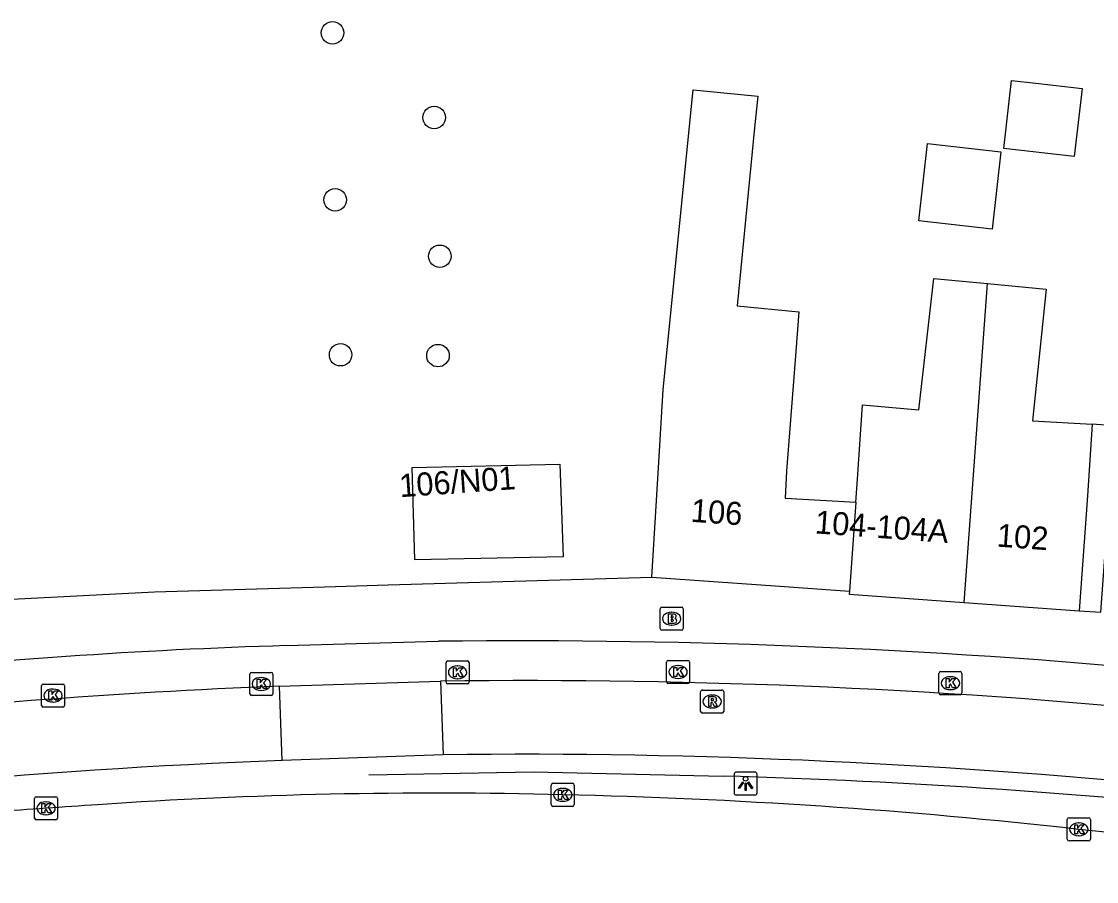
# Model space of a CAD drawing. Extents: x 160026 to 161302, y 384757 to 385701.
# Drawn here: x 160994.23 to 161040.89, y 384878.86 to 384916.18 of the extents above; entities that cross this region are included whole.
import ezdxf

# ---------------------------------------------------------------- set-up
doc = ezdxf.new("R2010")
doc.units = 0
for name, color, linetype in [('IMGEO_Boom', 7, 'Continuous'), ('IMGEO_Brandkraan', 7, 'Continuous'), ('IMGEO_Hek', 7, 'Continuous'), ('IMGEO_Kolk', 7, 'Continuous'), ('IMGEO_Lichtpunt', 7, 'Continuous'), ('IMGEO_Muur', 7, 'Continuous'), ('IMGEO_Pand', 7, 'Continuous'), ('IMGEO_Pand_nummerreeks', 7, 'Continuous'), ('IMGEO_Pand_overbouw', 7, 'Continuous'), ('IMGEO_Rijbaan_lokaal_gesloten', 7, 'Continuous'), ('IMGEO_Rijbaan_regionaal_gesloten', 7, 'Continuous'), ('IMGEO_Rioolput', 7, 'Continuous'), ('IMGEO_Voetpad_open', 7, 'Continuous')]:
    doc.layers.add(name, color=color, linetype=linetype)

msp = doc.modelspace()

# ---------------------------------------------------------------- linework, layer by layer
at = {"layer": 'IMGEO_Boom'}
for centre in [(161007.727, 384915.689), (161012.138, 384912.013), (161007.844, 384908.44), (161012.386, 384905.99), (161008.078, 384901.718), (161012.305, 384901.679)]:
    msp.add_circle(centre, 0.489, dxfattribs=at)
at = {"layer": 'IMGEO_Brandkraan'}
for p, q in [((161022.023, 384890.763), (161022.875, 384890.763)), ((161021.948, 384889.837), (161021.948, 384890.689)), ((161022.436, 384890.543), (161022.461, 384890.543)), ((161022.949, 384890.689), (161022.949, 384889.837)), ((161022.459, 384889.983), (161022.434, 384889.983)), ((161022.875, 384889.763), (161022.023, 384889.763))]:
    msp.add_line(p, q, dxfattribs=at)
for points in [[(161022.023, 384890.763), (161022.875, 384890.763)], [(161021.948, 384889.837), (161021.948, 384890.689)], [(161022.296, 384890.463), (161022.296, 384890.063), (161022.509, 384890.063)], [(161022.527, 384890.463), (161022.296, 384890.463)], [(161022.475, 384890.382), (161022.421, 384890.382), (161022.421, 384890.306)], [(161022.421, 384890.306), (161022.474, 384890.306)], [(161022.949, 384890.689), (161022.949, 384889.837)], [(161022.483, 384890.23), (161022.421, 384890.23), (161022.421, 384890.149)], [(161022.421, 384890.149), (161022.483, 384890.149)], [(161022.875, 384889.763), (161022.023, 384889.763)]]:
    msp.add_lwpolyline(points, dxfattribs=at)
for centre, radius, start, end in [((161022.025, 384890.687), 0.0765, 91.552, 178.448), ((161022.025, 384890.687), 0.0765, 91.552, 178.448), ((161022.873, 384890.687), 0.0765, 1.552, 88.448), ((161022.873, 384890.687), 0.0765, 1.552, 88.448), ((161022.476, 384890.344), 0.0379, 267.8285, 90.9355), ((161022.531, 384890.318), 0.145, 59.4692, 91.5367), ((161022.556, 384890.365), 0.0922, 285.5137, 58.1501), ((161022.561, 384890.173), 0.105, 301.3115, 78.989), ((161022.025, 384889.839), 0.0765, 181.552, 268.448), ((161022.025, 384889.839), 0.0765, 181.552, 268.448), ((161022.484, 384890.189), 0.0404, 269.8759, 90.5077), ((161022.515, 384890.314), 0.251, 268.6676, 293.5347), ((161022.873, 384889.839), 0.0765, 271.552, 358.448), ((161022.873, 384889.839), 0.0765, 271.552, 358.448)]:
    msp.add_arc(centre, radius, start, end, dxfattribs=at)
for centre, major_axis, ratio, start_param, end_param in [((161022.435, 384890.263), (-0.387, 0.002), 0.722429, 4.712389, 7.853982), ((161022.46, 384890.263), (-0.39, 0.002), 0.717154, 1.570796, 4.712389)]:
    msp.add_ellipse(centre, major_axis=major_axis, ratio=ratio, start_param=start_param, end_param=end_param, dxfattribs=at)
at = {"layer": 'IMGEO_Hek'}
msp.add_lwpolyline([(161009.305, 384883.483), (161016.45, 384883.616), (161024.681, 384883.431)], dxfattribs=at)
msp.add_arc((161016.725, 384591.484), 292.055, 83.67921, 88.43903, dxfattribs=at)
at = {"layer": 'IMGEO_Kolk'}
for p, q in [((161012.73, 384888.434), (161013.582, 384888.434)), ((161022.3, 384888.451), (161023.152, 384888.451)), ((161004.212, 384887.932), (161005.064, 384887.932)), ((161012.655, 384887.508), (161012.655, 384888.36)), ((161013.143, 384888.214), (161013.168, 384888.214)), ((161013.656, 384888.36), (161013.656, 384887.508)), ((161022.225, 384887.525), (161022.225, 384888.377)), ((161022.713, 384888.231), (161022.738, 384888.231)), ((161023.226, 384888.377), (161023.226, 384887.525)), ((161034.122, 384887.965), (161034.974, 384887.965)), ((161004.137, 384887.006), (161004.137, 384887.858)), ((161004.625, 384887.712), (161004.65, 384887.712)), ((161005.138, 384887.858), (161005.138, 384887.006)), ((161013.166, 384887.654), (161013.141, 384887.654)), ((161022.736, 384887.671), (161022.711, 384887.671)), ((161034.047, 384887.039), (161034.047, 384887.891)), ((161034.535, 384887.745), (161034.56, 384887.745)), ((161035.048, 384887.891), (161035.048, 384887.039)), ((160995.095, 384886.501), (160995.095, 384887.353)), ((160995.17, 384887.427), (160996.022, 384887.427)), ((160995.583, 384887.207), (160995.608, 384887.207)), ((160996.096, 384887.353), (160996.096, 384886.501)), ((161004.648, 384887.152), (161004.623, 384887.152)), ((161013.582, 384887.434), (161012.73, 384887.434)), ((161023.152, 384887.451), (161022.3, 384887.451)), ((161034.558, 384887.185), (161034.533, 384887.185)), ((160995.606, 384886.647), (160995.581, 384886.647)), ((161005.064, 384886.932), (161004.212, 384886.932)), ((161034.974, 384886.965), (161034.122, 384886.965)), ((160996.022, 384886.427), (160995.17, 384886.427)), ((161017.22, 384882.193), (161017.22, 384883.045)), ((161017.295, 384883.119), (161018.147, 384883.119)), ((161017.708, 384882.899), (161017.733, 384882.899)), ((161018.221, 384883.045), (161018.221, 384882.193)), ((160994.793, 384881.61), (160994.793, 384882.462)), ((160994.868, 384882.536), (160995.72, 384882.536)), ((160995.794, 384882.462), (160995.794, 384881.61)), ((161017.731, 384882.339), (161017.706, 384882.339)), ((160995.281, 384882.316), (160995.306, 384882.316)), ((161018.147, 384882.119), (161017.295, 384882.119)), ((160995.72, 384881.536), (160994.868, 384881.536)), ((160995.304, 384881.756), (160995.279, 384881.756)), ((161039.62, 384880.695), (161039.62, 384881.547)), ((161039.695, 384881.621), (161040.547, 384881.621)), ((161040.108, 384881.401), (161040.133, 384881.401)), ((161040.621, 384881.547), (161040.621, 384880.695)), ((161040.547, 384880.621), (161039.695, 384880.621)), ((161040.131, 384880.841), (161040.106, 384880.841))]:
    msp.add_line(p, q, dxfattribs=at)
for points in [[(161012.73, 384888.434), (161013.582, 384888.434)], [(161022.3, 384888.451), (161023.152, 384888.451)], [(161004.212, 384887.932), (161005.064, 384887.932)], [(161012.655, 384887.508), (161012.655, 384888.36)], [(161012.976, 384888.134), (161013.099, 384888.134), (161013.099, 384887.983), (161013.229, 384888.134), (161013.393, 384888.134), (161013.247, 384887.983), (161013.4, 384887.734), (161013.248, 384887.734), (161013.163, 384887.898), (161013.099, 384887.831), (161013.099, 384887.734), (161012.976, 384887.734), (161012.976, 384888.134)], [(161013.656, 384888.36), (161013.656, 384887.508)], [(161022.225, 384887.525), (161022.225, 384888.377)], [(161022.546, 384888.151), (161022.669, 384888.151), (161022.669, 384888), (161022.799, 384888.151), (161022.963, 384888.151), (161022.817, 384888), (161022.97, 384887.751), (161022.818, 384887.751), (161022.733, 384887.915), (161022.669, 384887.848), (161022.669, 384887.751), (161022.546, 384887.751), (161022.546, 384888.151)], [(161023.226, 384888.377), (161023.226, 384887.525)], [(161034.122, 384887.965), (161034.974, 384887.965)], [(161004.137, 384887.006), (161004.137, 384887.858)], [(161004.458, 384887.632), (161004.581, 384887.632), (161004.581, 384887.481), (161004.711, 384887.632), (161004.875, 384887.632), (161004.729, 384887.481), (161004.882, 384887.232), (161004.73, 384887.232), (161004.645, 384887.396), (161004.581, 384887.329), (161004.581, 384887.232), (161004.458, 384887.232), (161004.458, 384887.632)], [(161005.138, 384887.858), (161005.138, 384887.006)], [(161034.047, 384887.039), (161034.047, 384887.891)], [(161034.368, 384887.665), (161034.491, 384887.665), (161034.491, 384887.514), (161034.621, 384887.665), (161034.785, 384887.665), (161034.639, 384887.514), (161034.792, 384887.265), (161034.64, 384887.265), (161034.555, 384887.429), (161034.491, 384887.362), (161034.491, 384887.265), (161034.368, 384887.265), (161034.368, 384887.665)], [(161035.048, 384887.891), (161035.048, 384887.039)], [(160995.095, 384886.501), (160995.095, 384887.353)], [(160995.17, 384887.427), (160996.022, 384887.427)], [(160995.416, 384887.127), (160995.539, 384887.127), (160995.539, 384886.976), (160995.669, 384887.127), (160995.833, 384887.127), (160995.687, 384886.976), (160995.84, 384886.727), (160995.688, 384886.727), (160995.603, 384886.891), (160995.539, 384886.824), (160995.539, 384886.727), (160995.416, 384886.727), (160995.416, 384887.127)], [(160996.096, 384887.353), (160996.096, 384886.501)], [(161013.582, 384887.434), (161012.73, 384887.434)], [(161023.152, 384887.451), (161022.3, 384887.451)], [(161005.064, 384886.932), (161004.212, 384886.932)], [(161034.974, 384886.965), (161034.122, 384886.965)], [(160996.022, 384886.427), (160995.17, 384886.427)], [(161017.22, 384882.193), (161017.22, 384883.045)], [(161017.295, 384883.119), (161018.147, 384883.119)], [(161017.541, 384882.819), (161017.664, 384882.819), (161017.664, 384882.668), (161017.794, 384882.819), (161017.958, 384882.819), (161017.812, 384882.668), (161017.965, 384882.419), (161017.813, 384882.419), (161017.728, 384882.583), (161017.664, 384882.516), (161017.664, 384882.419), (161017.541, 384882.419), (161017.541, 384882.819)], [(161018.221, 384883.045), (161018.221, 384882.193)], [(160994.793, 384881.61), (160994.793, 384882.462)], [(160994.868, 384882.536), (160995.72, 384882.536)], [(160995.794, 384882.462), (160995.794, 384881.61)], [(160995.114, 384882.236), (160995.237, 384882.236), (160995.237, 384882.085), (160995.367, 384882.236), (160995.531, 384882.236), (160995.385, 384882.085), (160995.538, 384881.836), (160995.386, 384881.836), (160995.301, 384882), (160995.237, 384881.933), (160995.237, 384881.836), (160995.114, 384881.836), (160995.114, 384882.236)], [(161018.147, 384882.119), (161017.295, 384882.119)], [(160995.72, 384881.536), (160994.868, 384881.536)], [(161039.62, 384880.695), (161039.62, 384881.547)], [(161039.695, 384881.621), (161040.547, 384881.621)], [(161040.621, 384881.547), (161040.621, 384880.695)], [(161039.941, 384881.321), (161040.064, 384881.321), (161040.064, 384881.17), (161040.194, 384881.321), (161040.358, 384881.321), (161040.212, 384881.17), (161040.365, 384880.921), (161040.213, 384880.921), (161040.128, 384881.085), (161040.064, 384881.018), (161040.064, 384880.921), (161039.941, 384880.921), (161039.941, 384881.321)], [(161040.547, 384880.621), (161039.695, 384880.621)]]:
    msp.add_lwpolyline(points, dxfattribs=at)
for centre, start, end in [((161012.732, 384888.358), 91.552, 178.448), ((161012.732, 384888.358), 91.552, 178.448), ((161013.58, 384888.358), 1.552, 88.448), ((161013.58, 384888.358), 1.552, 88.448), ((161022.302, 384888.375), 91.552, 178.448), ((161022.302, 384888.375), 91.552, 178.448), ((161023.15, 384888.375), 1.552, 88.448), ((161023.15, 384888.375), 1.552, 88.448), ((161004.214, 384887.856), 91.552, 178.448), ((161004.214, 384887.856), 91.552, 178.448), ((161005.062, 384887.856), 1.552, 88.448), ((161005.062, 384887.856), 1.552, 88.448), ((161034.124, 384887.889), 91.552, 178.448), ((161034.124, 384887.889), 91.552, 178.448), ((161034.972, 384887.889), 1.552, 88.448), ((161034.972, 384887.889), 1.552, 88.448), ((161012.732, 384887.51), 181.552, 268.448), ((161012.732, 384887.51), 181.552, 268.448), ((161013.58, 384887.51), 271.552, 358.448), ((161013.58, 384887.51), 271.552, 358.448), ((161022.302, 384887.527), 181.552, 268.448), ((161022.302, 384887.527), 181.552, 268.448), ((161023.15, 384887.527), 271.552, 358.448), ((161023.15, 384887.527), 271.552, 358.448), ((160995.172, 384887.351), 91.552, 178.448), ((160995.172, 384887.351), 91.552, 178.448), ((160996.02, 384887.351), 1.552, 88.448), ((160996.02, 384887.351), 1.552, 88.448), ((161004.214, 384887.008), 181.552, 268.448), ((161004.214, 384887.008), 181.552, 268.448), ((161005.062, 384887.008), 271.552, 358.448), ((161005.062, 384887.008), 271.552, 358.448), ((161034.124, 384887.041), 181.552, 268.448), ((161034.124, 384887.041), 181.552, 268.448), ((161034.972, 384887.041), 271.552, 358.448), ((161034.972, 384887.041), 271.552, 358.448), ((160995.172, 384886.503), 181.552, 268.448), ((160995.172, 384886.503), 181.552, 268.448), ((160996.02, 384886.503), 271.552, 358.448), ((160996.02, 384886.503), 271.552, 358.448), ((161017.297, 384883.043), 91.552, 178.448), ((161017.297, 384883.043), 91.552, 178.448), ((161018.145, 384883.043), 1.552, 88.448), ((161018.145, 384883.043), 1.552, 88.448), ((160994.87, 384882.46), 91.552, 178.448), ((160994.87, 384882.46), 91.552, 178.448), ((160995.718, 384882.46), 1.552, 88.448), ((160995.718, 384882.46), 1.552, 88.448), ((161017.297, 384882.195), 181.552, 268.448), ((161017.297, 384882.195), 181.552, 268.448), ((161018.145, 384882.195), 271.552, 358.448), ((161018.145, 384882.195), 271.552, 358.448), ((160994.87, 384881.612), 181.552, 268.448), ((160994.87, 384881.612), 181.552, 268.448), ((160995.718, 384881.612), 271.552, 358.448), ((160995.718, 384881.612), 271.552, 358.448), ((161039.697, 384881.545), 91.552, 178.448), ((161039.697, 384881.545), 91.552, 178.448), ((161040.545, 384881.545), 1.552, 88.448), ((161040.545, 384881.545), 1.552, 88.448), ((161039.697, 384880.697), 181.552, 268.448), ((161039.697, 384880.697), 181.552, 268.448), ((161040.545, 384880.697), 271.552, 358.448), ((161040.545, 384880.697), 271.552, 358.448)]:
    msp.add_arc(centre, 0.0765, start, end, dxfattribs=at)
for centre, major_axis, ratio, start_param, end_param in [((161013.142, 384887.934), (-0.387, 0.002), 0.722429, 4.712389, 7.853982), ((161013.167, 384887.934), (-0.39, 0.002), 0.717154, 1.570796, 4.712389), ((161022.712, 384887.951), (-0.387, 0.002), 0.722429, 4.712389, 7.853982), ((161022.737, 384887.951), (-0.39, 0.002), 0.717154, 1.570796, 4.712389), ((161004.624, 384887.432), (-0.387, 0.002), 0.722429, 4.712389, 7.853982), ((161004.649, 384887.432), (-0.39, 0.002), 0.717154, 1.570796, 4.712389), ((161034.534, 384887.465), (-0.387, 0.002), 0.722429, 4.712389, 7.853982), ((161034.559, 384887.465), (-0.39, 0.002), 0.717154, 1.570796, 4.712389), ((160995.582, 384886.927), (-0.387, 0.002), 0.722429, 4.712389, 7.853982), ((160995.607, 384886.927), (-0.39, 0.002), 0.717154, 1.570796, 4.712389), ((161017.707, 384882.619), (-0.387, 0.002), 0.722429, 4.712389, 7.853982), ((161017.732, 384882.619), (-0.39, 0.002), 0.717154, 1.570796, 4.712389), ((160995.28, 384882.036), (-0.387, 0.002), 0.722429, 4.712389, 7.853982), ((160995.305, 384882.036), (-0.39, 0.002), 0.717154, 1.570796, 4.712389), ((161040.107, 384881.121), (-0.387, 0.002), 0.722429, 4.712389, 7.853982), ((161040.132, 384881.121), (-0.39, 0.002), 0.717154, 1.570796, 4.712389)]:
    msp.add_ellipse(centre, major_axis=major_axis, ratio=ratio, start_param=start_param, end_param=end_param, dxfattribs=at)
at = {"layer": 'IMGEO_Lichtpunt'}
for p, q in [((161025.157, 384883.513), (161025.157, 384882.706)), ((161025.157, 384883.513), (161025.157, 384882.706)), ((161026.059, 384883.608), (161025.251, 384883.608)), ((161026.059, 384883.608), (161025.251, 384883.608)), ((161026.153, 384882.706), (161026.153, 384883.513)), ((161026.153, 384882.706), (161026.153, 384883.513)), ((161025.251, 384882.612), (161026.059, 384882.612)), ((161025.251, 384882.612), (161026.059, 384882.612))]:
    msp.add_line(p, q, dxfattribs=at)
for points in [[(161025.531, 384883.177), (161025.57, 384883.149), (161025.382, 384882.887), (161025.344, 384882.914), (161025.531, 384883.177)], [(161025.633, 384883.129), (161025.68, 384883.129), (161025.68, 384882.807), (161025.633, 384882.807), (161025.633, 384883.129)], [(161025.743, 384883.149), (161025.781, 384883.176), (161025.968, 384882.914), (161025.929, 384882.886), (161025.743, 384883.149)]]:
    msp.add_lwpolyline(points, dxfattribs=at)
msp.add_circle((161025.656, 384883.311), 0.0994, dxfattribs=at)
for centre, start, end in [((161025.251, 384883.513), 90, 180), ((161025.251, 384883.513), 90, 180), ((161026.059, 384883.513), 0, 90), ((161026.059, 384883.513), 0, 90), ((161025.251, 384882.706), 180, 270), ((161025.251, 384882.706), 180, 270), ((161026.059, 384882.706), 270, 0), ((161026.059, 384882.706), 270, 360)]:
    msp.add_arc(centre, 0.0946, start, end, dxfattribs=at)
at = {"layer": 'IMGEO_Muur'}
msp.add_lwpolyline([(161007.392, 384891.646), (161010.141, 384891.726)], dxfattribs=at)
at = {"layer": 'IMGEO_Pand'}
for points in [[(161040.26, 384913.275), (161039.924, 384910.317), (161036.864, 384910.664), (161037.2, 384913.622), (161038.258, 384913.502), (161040.26, 384913.275)], [(161021.58, 384892.062), (161021.888, 384897.053), (161022.082, 384900.205), (161023.386, 384913.21), (161023.686, 384913.181), (161026.181, 384912.938), (161026.074, 384911.843), (161026.046, 384911.559), (161025.294, 384903.835), (161027.961, 384903.575), (161027.831, 384901.86), (161027.438, 384896.66), (161027.37, 384895.5), (161030.438, 384895.319)], [(161036.739, 384910.527), (161036.358, 384907.172), (161033.172, 384907.534), (161033.553, 384910.889), (161036.739, 384910.527)], [(161030.438, 384895.319), (161030.509, 384896.318), (161030.738, 384899.543), (161033.178, 384899.322), (161033.825, 384905.019), (161036.15, 384904.802)], [(161035.145, 384890.968), (161036.15, 384904.802)], [(161036.15, 384904.802), (161038.709, 384904.564), (161038.11, 384898.852), (161040.697, 384898.708), (161040.493, 384895.595), (161040.134, 384890.607)], [(161017.593, 384896.964), (161017.732, 384892.951), (161011.307, 384892.811), (161011.18, 384896.825), (161017.593, 384896.964)], [(161030.438, 384895.319), (161030.163, 384891.454)], [(161021.58, 384892.062), (161027.143, 384891.668), (161030.163, 384891.454)], [(161030.163, 384891.454), (161030.154, 384891.33), (161035.145, 384890.968)], [(161035.145, 384890.968), (161040.134, 384890.607)]]:
    msp.add_lwpolyline(points, dxfattribs=at)
at = {"layer": 'IMGEO_Pand_overbouw'}
msp.add_lwpolyline([(161041.079, 384890.542), (161041.443, 384895.529), (161041.669, 384898.637), (161040.697, 384898.708), (161040.493, 384895.595), (161040.134, 384890.607)], close=True, dxfattribs=at)
at = {"layer": 'IMGEO_Rijbaan_lokaal_gesloten'}
for points in [[(161005.431, 384887.338), (161012.42, 384887.552)], [(161012.42, 384887.552), (161012.534, 384884.361)], [(161005.542, 384884.105), (161005.431, 384887.338)], [(161012.534, 384884.361), (161005.542, 384884.105)]]:
    msp.add_lwpolyline(points, dxfattribs=at)
for centre, radius, start, end in [((161016.144, 384593.555), 294.021, 84.17804, 90.72576), ((161017.756, 384584.8), 302.789, 92.33279, 96.42191), ((161015.721, 384589.407), 294.971, 84.15754, 90.61903), ((161016.221, 384598.046), 286.259, 92.13799, 98.65961)]:
    msp.add_arc(centre, radius, start, end, dxfattribs=at)
at = {"layer": 'IMGEO_Rijbaan_regionaal_gesloten'}
for centre, radius, start, end in [((161012.133, 384670.132), 212.56, 88.49352, 93.94037), ((161012.206, 384631.927), 250.753, 83.60832, 88.73976), ((161051.955, 384077.068), 806.959, 93.867521, 94.185046), ((160980.995, 384326.944), 557.322, 82.01155, 83.91006)]:
    msp.add_arc(centre, radius, start, end, dxfattribs=at)
at = {"layer": 'IMGEO_Rioolput'}
for p, q in [((161023.705, 384886.242), (161023.705, 384887.094)), ((161023.78, 384887.168), (161024.632, 384887.168)), ((161024.706, 384887.094), (161024.706, 384886.242)), ((161024.193, 384886.948), (161024.218, 384886.948)), ((161024.632, 384886.168), (161023.78, 384886.168)), ((161024.216, 384886.388), (161024.191, 384886.388))]:
    msp.add_line(p, q, dxfattribs=at)
for points in [[(161023.705, 384886.242), (161023.705, 384887.094)], [(161023.78, 384887.168), (161024.632, 384887.168)], [(161024.706, 384887.094), (161024.706, 384886.242)], [(161024.294, 384886.866), (161024.042, 384886.868), (161024.042, 384886.468)], [(161024.042, 384886.468), (161024.166, 384886.468), (161024.166, 384886.63), (161024.177, 384886.63)], [(161024.22, 384886.787), (161024.166, 384886.787), (161024.166, 384886.706)], [(161024.166, 384886.706), (161024.218, 384886.706)], [(161024.224, 384886.601), (161024.295, 384886.468), (161024.435, 384886.468), (161024.37, 384886.594)], [(161024.632, 384886.168), (161023.78, 384886.168)]]:
    msp.add_lwpolyline(points, dxfattribs=at)
for centre, radius, start, end in [((161023.782, 384887.092), 0.0765, 91.552, 178.448), ((161023.782, 384887.092), 0.0765, 91.552, 178.448), ((161024.63, 384887.092), 0.0765, 1.552, 88.448), ((161024.63, 384887.092), 0.0765, 1.552, 88.448), ((161024.176, 384886.577), 0.0533, 26.0293, 88.6989), ((161024.202, 384886.895), 0.19, 274.7715, 282.9687), ((161024.226, 384886.691), 0.0964, 77.0061, 93.1865), ((161024.24, 384886.748), 0.0378, 276.6634, 79.6772), ((161024.293, 384886.756), 0.109, 350.3612, 89.416), ((161024.291, 384886.756), 0.112, 277.5842, 350.9817), ((161024.275, 384886.541), 0.108, 29.5134, 73.7905), ((161023.782, 384886.244), 0.0765, 181.552, 268.448), ((161023.782, 384886.244), 0.0765, 181.552, 268.448), ((161024.63, 384886.244), 0.0765, 271.552, 358.448), ((161024.63, 384886.244), 0.0765, 271.552, 358.448)]:
    msp.add_arc(centre, radius, start, end, dxfattribs=at)
for centre, major_axis, ratio, start_param, end_param in [((161024.192, 384886.668), (-0.387, 0.002), 0.722429, 4.712389, 7.853982), ((161024.217, 384886.668), (-0.39, 0.002), 0.717154, 1.570796, 4.712389)]:
    msp.add_ellipse(centre, major_axis=major_axis, ratio=ratio, start_param=start_param, end_param=end_param, dxfattribs=at)
at = {"layer": 'IMGEO_Voetpad_open'}
for points in [[(160966.129, 384887.307), (160973.299, 384888.707), (160977.824, 384889.29), (160983.583, 384890.032), (160990.695, 384890.948), (161000, 384891.426), (161007.392, 384891.646), (161010.141, 384891.726), (161021.58, 384892.062)], [(161040.134, 384890.607), (161041.079, 384890.542)], [(161005.735, 384889.095), (161012.32, 384889.282)]]:
    msp.add_lwpolyline(points, dxfattribs=at)
for centre, radius, start, end in [((161013.235, 384640.294), 248.914, 91.72672, 96.13814), ((161015.815, 384583.239), 306.063, 84.40913, 90.6543)]:
    msp.add_arc(centre, radius, start, end, dxfattribs=at)

# ---------------------------------------------------------------- texts
at = {"layer": 'IMGEO_Pand_nummerreeks'}
for s, rotation, p in [('106/N01', 4.0142, (161010.658, 384895.533)), ('106', 355.9492, (161023.256, 384894.47)), ('104-104A', 355.8518, (161028.644, 384893.967)), ('102', 355.8565, (161036.536, 384893.394))]:
    msp.add_text(s, height=1, rotation=rotation, dxfattribs=at).set_placement(p)

doc.saveas('drawing.dxf')
